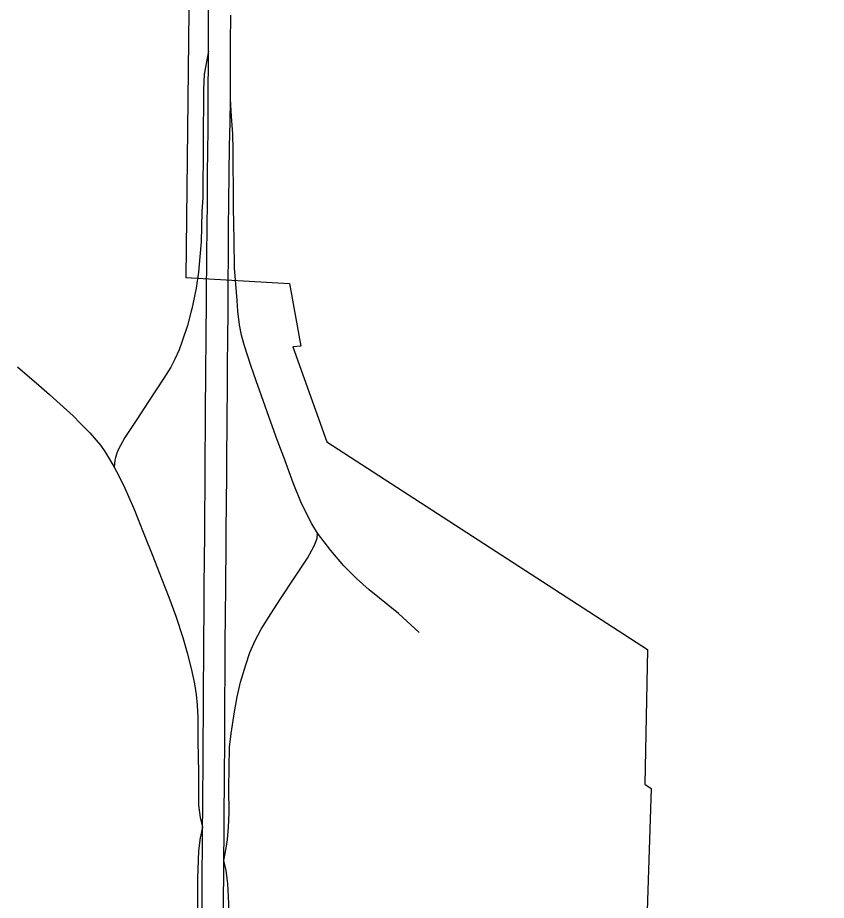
# Model space of a CAD drawing. Extents: x 0 to 34, y 0 to 22.
# Drawn here: x 5.47476 to 5.52052, y 19.83612 to 19.88608 of the extents above; entities that cross this region are included whole.
import ezdxf

# ---------------------------------------------------------------- set-up
doc = ezdxf.new("R2010")
doc.units = 0
for name, color, linetype in [('GM_X_Corporation', 7, 'Continuous'), ('GM_X_Interchange_Ramps', 7, 'Continuous'), ('GM_X_Interstate_Route', 7, 'Continuous')]:
    doc.layers.add(name, color=color, linetype=linetype)

msp = doc.modelspace()

# ---------------------------------------------------------------- linework, layer by layer
at = {"layer": 'GM_X_Corporation'}
msp.add_lwpolyline([(5.484733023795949, 19.911613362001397), (5.484277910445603, 19.8713740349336), (5.490137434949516, 19.87103705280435), (5.49079083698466, 19.867491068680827), (5.490336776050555, 19.867453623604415), (5.492261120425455, 19.862077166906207), (5.510400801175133, 19.85030591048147), (5.51024417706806, 19.84269712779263), (5.5106070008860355, 19.842442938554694), (5.510015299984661, 19.82458170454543), (5.509608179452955, 19.824749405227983), (5.509448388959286, 19.815757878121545), (5.509174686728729, 19.808554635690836), (5.502702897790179, 19.80859682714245), (5.502707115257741, 19.803721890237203), (5.5089742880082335, 19.80351885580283), (5.509010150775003, 19.805196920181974), (5.521206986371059, 19.80480139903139)], dxfattribs=at)
at = {"layer": 'GM_X_Interchange_Ramps'}
for points in [[(5.485548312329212, 19.88419086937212), (5.485317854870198, 19.882881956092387), (5.485274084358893, 19.8820096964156), (5.485237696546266, 19.87589229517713), (5.485183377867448, 19.875090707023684), (5.485161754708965, 19.874240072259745), (5.485139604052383, 19.873388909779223), (5.48506946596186, 19.872531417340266), (5.484999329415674, 19.87167445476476), (5.484852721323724, 19.87076422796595), (5.484611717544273, 19.869602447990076), (5.484576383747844, 19.869470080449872)], [(5.487225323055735, 19.86946005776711), (5.487177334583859, 19.87006652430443), (5.48709875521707, 19.870993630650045), (5.4870196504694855, 19.871920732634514), (5.4870006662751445, 19.87350281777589), (5.486990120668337, 19.87441515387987), (5.486979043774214, 19.875326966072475), (5.486965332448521, 19.876499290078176), (5.486951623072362, 19.877672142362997), (5.486943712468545, 19.8785850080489), (5.486935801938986, 19.879497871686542), (5.486865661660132, 19.880485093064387), (5.486795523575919, 19.88147284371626)], [(5.484576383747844, 19.869470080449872), (5.484360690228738, 19.86866057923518), (5.4840674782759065, 19.86777144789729), (5.483889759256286, 19.867279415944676), (5.483659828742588, 19.866756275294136), (5.483429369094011, 19.866295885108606), (5.483031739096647, 19.865678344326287), (5.4821637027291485, 19.864355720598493), (5.481496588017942, 19.863338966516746), (5.4808294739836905, 19.862322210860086)], [(5.497481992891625, 19.851272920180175), (5.496313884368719, 19.85235453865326), (5.494648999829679, 19.853695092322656), (5.493930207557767, 19.854341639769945), (5.493218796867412, 19.855053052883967), (5.492479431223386, 19.85591845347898), (5.491729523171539, 19.856895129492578), (5.491404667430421, 19.857425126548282), (5.491125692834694, 19.857983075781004), (5.490790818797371, 19.858680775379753), (5.490344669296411, 19.859755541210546), (5.489814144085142, 19.861192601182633), (5.489451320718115, 19.862183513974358), (5.489088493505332, 19.86317390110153), (5.48855744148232, 19.864664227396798), (5.488251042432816, 19.865523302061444), (5.487944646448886, 19.866382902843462), (5.487567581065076, 19.86755522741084), (5.4874283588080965, 19.868113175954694), (5.48731655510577, 19.868699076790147), (5.487225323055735, 19.86946005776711)], [(5.474757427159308, 19.86631381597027), (5.47594821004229, 19.865272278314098), (5.47655678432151, 19.864740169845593), (5.47716536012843, 19.86420805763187), (5.477898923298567, 19.86353514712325), (5.478302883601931, 19.86313171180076), (5.478836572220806, 19.862576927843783), (5.479439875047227, 19.861876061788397), (5.479696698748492, 19.861529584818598), (5.480014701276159, 19.861003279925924), (5.480221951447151, 19.860635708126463), (5.480478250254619, 19.860142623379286), (5.480822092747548, 19.859450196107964), (5.481323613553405, 19.858300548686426), (5.4818984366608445, 19.856857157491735), (5.482399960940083, 19.855597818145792), (5.482901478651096, 19.854337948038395), (5.483304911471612, 19.853267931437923), (5.4837083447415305, 19.852197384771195), (5.484100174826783, 19.850986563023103), (5.484344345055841, 19.85011799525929), (5.484576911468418, 19.84923782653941), (5.484760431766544, 19.84836926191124), (5.484859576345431, 19.8477749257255), (5.4849165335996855, 19.84716054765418), (5.484948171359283, 19.84646706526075), (5.48495555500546, 19.845132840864), (5.484975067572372, 19.844243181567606), (5.4849945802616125, 19.84335352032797), (5.484982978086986, 19.84230037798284), (5.484999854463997, 19.841508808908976), (5.485084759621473, 19.840803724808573), (5.485221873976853, 19.840261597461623)], [(5.4808294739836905, 19.862322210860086), (5.480447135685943, 19.861618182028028), (5.480363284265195, 19.861419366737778), (5.480289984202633, 19.861188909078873), (5.480262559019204, 19.86102490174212), (5.480221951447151, 19.860635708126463)], [(5.491159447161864, 19.855477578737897), (5.491509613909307, 19.856141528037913), (5.4916351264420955, 19.856413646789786), (5.491697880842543, 19.85662300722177), (5.491729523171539, 19.856895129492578)], [(5.486430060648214, 19.838372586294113), (5.48656453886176, 19.839076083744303), (5.48662623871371, 19.83955651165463), (5.486688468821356, 19.840261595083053), (5.486718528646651, 19.8410668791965), (5.486708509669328, 19.842450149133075), (5.486723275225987, 19.843617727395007), (5.486738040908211, 19.844785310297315), (5.486838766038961, 19.845554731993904), (5.487020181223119, 19.84678243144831), (5.4871873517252, 19.847633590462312), (5.4873687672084, 19.848470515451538), (5.487661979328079, 19.849447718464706), (5.487899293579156, 19.85014488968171), (5.488206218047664, 19.850828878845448), (5.488541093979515, 19.85147067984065), (5.489075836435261, 19.852331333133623), (5.489633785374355, 19.853186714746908), (5.49039529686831, 19.854360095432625), (5.491159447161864, 19.855477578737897)], [(5.485221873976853, 19.840261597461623), (5.485076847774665, 19.839649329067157), (5.484981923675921, 19.838925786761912), (5.484937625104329, 19.837356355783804), (5.48494237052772, 19.835606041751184), (5.484922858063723, 19.83488988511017), (5.484952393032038, 19.833319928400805), (5.4849376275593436, 19.83239756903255), (5.48492285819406, 19.831475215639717), (5.484835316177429, 19.830606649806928), (5.484542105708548, 19.829780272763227), (5.484259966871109, 19.829183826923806), (5.484018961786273, 19.828754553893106), (5.4836107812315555, 19.82816865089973), (5.483139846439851, 19.82768717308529), (5.482679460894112, 19.827331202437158), (5.482067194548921, 19.826945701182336)], [(5.486616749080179, 19.826989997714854), (5.486630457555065, 19.82857208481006), (5.486644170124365, 19.830154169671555), (5.486658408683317, 19.831736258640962), (5.4866715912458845, 19.833210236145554), (5.486684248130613, 19.834684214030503), (5.4867011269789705, 19.835937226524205), (5.486649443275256, 19.837062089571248), (5.486556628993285, 19.83779828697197), (5.486430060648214, 19.838372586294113)]]:
    msp.add_lwpolyline(points, dxfattribs=at)
at = {"layer": 'GM_X_Interstate_Route'}
msp.add_line((5.486593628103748, 19.861283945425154), (5.486606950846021, 19.8629892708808), dxfattribs=at)
for points in [[(5.485434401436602, 19.86946691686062), (5.485448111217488, 19.87104900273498), (5.485454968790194, 19.871861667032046), (5.485462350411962, 19.872673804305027), (5.485477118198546, 19.874183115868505), (5.485491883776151, 19.87569295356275), (5.485507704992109, 19.87727504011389), (5.485519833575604, 19.878511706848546), (5.4855319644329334, 19.879747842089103), (5.485537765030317, 19.881329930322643), (5.485548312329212, 19.88419086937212), (5.485554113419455, 19.885772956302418), (5.485572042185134, 19.889018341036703)], [(5.486662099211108, 19.869462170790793), (5.486672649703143, 19.871044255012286), (5.4866831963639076, 19.872626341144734), (5.486692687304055, 19.87413723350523), (5.486702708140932, 19.87564812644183), (5.486728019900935, 19.8772302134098), (5.486753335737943, 19.878812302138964), (5.486774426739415, 19.880142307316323), (5.486795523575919, 19.88147284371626), (5.486802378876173, 19.883054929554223), (5.486809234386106, 19.884637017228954), (5.486816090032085, 19.886219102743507)], [(5.485182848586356, 19.834869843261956), (5.485193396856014, 19.83633063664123), (5.485203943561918, 19.837790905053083), (5.485212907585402, 19.839026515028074), (5.485221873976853, 19.840261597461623), (5.485228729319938, 19.8412124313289), (5.485235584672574, 19.842163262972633), (5.485246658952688, 19.84363987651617), (5.485257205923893, 19.845115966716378), (5.485268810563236, 19.84669805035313), (5.485280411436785, 19.848280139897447), (5.485291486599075, 19.849862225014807), (5.485300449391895, 19.851075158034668), (5.4853088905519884, 19.852288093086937), (5.48531996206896, 19.853870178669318), (5.485331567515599, 19.85545226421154), (5.48534105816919, 19.8567796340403), (5.485350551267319, 19.858106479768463), (5.485359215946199, 19.859344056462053), (5.485372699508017, 19.86127065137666), (5.485383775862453, 19.862852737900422), (5.4853943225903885, 19.864434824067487), (5.485400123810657, 19.865317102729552), (5.485406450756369, 19.866199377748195), (5.485420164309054, 19.867781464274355), (5.485427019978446, 19.8686241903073), (5.485434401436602, 19.86946691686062)], [(5.486606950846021, 19.8629892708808), (5.486610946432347, 19.86350086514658), (5.4866257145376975, 19.865082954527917), (5.486638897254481, 19.866472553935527), (5.486651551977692, 19.867862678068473), (5.486662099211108, 19.869462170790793)], [(5.4863746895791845, 19.83327626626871), (5.486376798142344, 19.833442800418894), (5.48639578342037, 19.83492099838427), (5.486414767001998, 19.836398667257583), (5.486422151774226, 19.837385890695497), (5.486430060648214, 19.838372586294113), (5.486442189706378, 19.83995467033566), (5.486452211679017, 19.841262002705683), (5.486462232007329, 19.842568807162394), (5.4864727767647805, 19.84573297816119), (5.486501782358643, 19.85067805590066), (5.486518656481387, 19.852260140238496), (5.486536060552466, 19.85384222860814), (5.486545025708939, 19.854678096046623), (5.486553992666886, 19.855514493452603), (5.486564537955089, 19.85709658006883), (5.486574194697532, 19.858545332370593), (5.486585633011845, 19.860260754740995), (5.486593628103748, 19.861283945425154)]]:
    msp.add_lwpolyline(points, dxfattribs=at)

doc.saveas('drawing.dxf')
